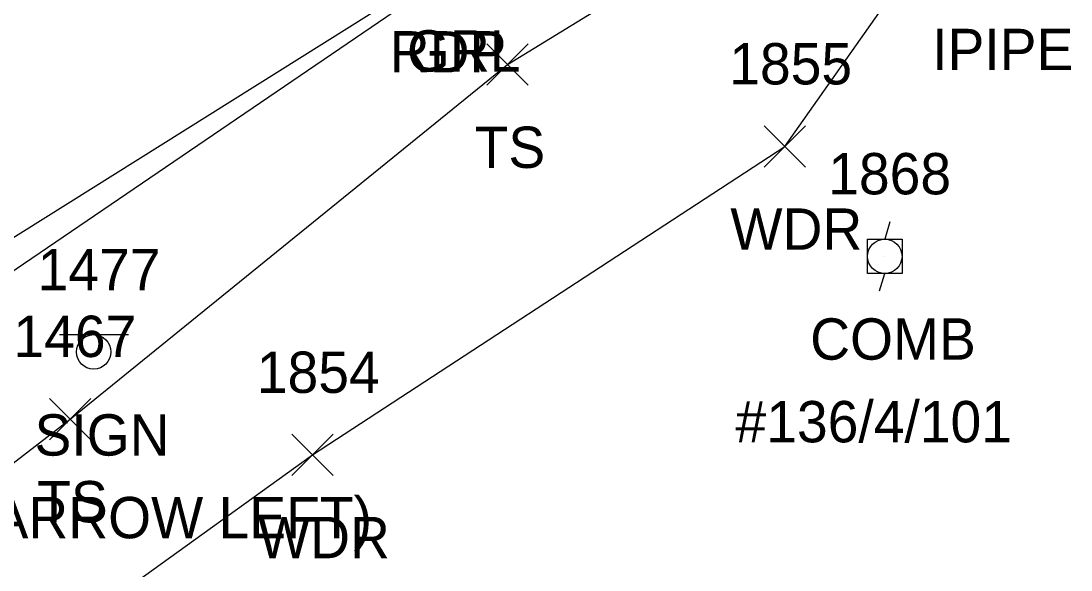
# Model space of a CAD drawing. Extents: x 1633660 to 1636532, y 388643 to 392631.
# Drawn here: x 1634438 to 1634488.9, y 388911.8 to 388938.4 of the extents above; entities that cross this region are included whole.
import ezdxf

# ---------------------------------------------------------------- set-up
doc = ezdxf.new("R2010")
doc.units = 0
for name, color, linetype in [('L_A', 7, 'Continuous'), ('L_I', 7, 'Continuous'), ('L_TIC', 7, 'Continuous'), ('LAWA', 7, 'Continuous'), ('LELB', 7, 'Continuous'), ('M_A', 7, 'Continuous'), ('P_A', 7, 'Continuous'), ('PET', 7, 'Continuous'), ('R_A', 7, 'Continuous'), ('RGR', 7, 'Continuous'), ('S_A', 7, 'Continuous'), ('S_C', 7, 'Continuous'), ('S_I', 7, 'Continuous'), ('SSGN', 7, 'Continuous'), ('U_A', 7, 'Continuous'), ('U_C', 7, 'Continuous'), ('U_I', 7, 'Continuous'), ('UP', 7, 'Continuous')]:
    doc.layers.add(name, color=color, linetype=linetype)

msp = doc.modelspace()

# ---------------------------------------------------------------- linework, layer by layer
at = {"layer": 'L_TIC'}
for points in [[(1634460.601, 388935.25), (1634462.601, 388937.25)], [(1634462.601, 388935.25), (1634460.601, 388937.25)], [(1634474.032, 388931.291), (1634476.032, 388933.291)], [(1634476.032, 388931.291), (1634474.032, 388933.291)], [(1634439.42, 388918.1), (1634441.42, 388920.1)], [(1634441.42, 388918.1), (1634439.42, 388920.1)], [(1634451.158, 388916.363), (1634453.158, 388918.363)], [(1634453.158, 388916.363), (1634451.158, 388918.363)]]:
    msp.add_lwpolyline(points, dxfattribs=at)
at = {"layer": 'LAWA'}
msp.add_lwpolyline([(1634130.811, 388762.968), (1634125.77, 388773.71), (1634128.727, 388780.906), (1634147.798, 388788.83), (1634164.313, 388795.201), (1634191.325, 388807.234), (1634212.876, 388815.093), (1634244.473, 388827.565), (1634270.045, 388838.562), (1634299.492, 388850.564), (1634310.774, 388855.38), (1634327.207, 388862.061), (1634379.707, 388881.611), (1634402.37, 388888.883), (1634424.472, 388897.455), (1634452.158, 388917.363), (1634475.032, 388932.291), (1634483.739, 388944.664)], dxfattribs=at)
at = {"layer": 'LELB'}
msp.add_lwpolyline([(1634125.579, 388742.686), (1634122.377, 388746.523), (1634122.379, 388759.174), (1634119.847, 388773.411), (1634127.606, 388794.705), (1634159.932, 388808.1), (1634199.649, 388823.276), (1634240.013, 388839.132), (1634282.637, 388856.778), (1634322.867, 388872.904), (1634357.402, 388883.596), (1634392.968, 388895.749), (1634413.992, 388898.724), (1634440.42, 388919.1), (1634461.601, 388936.25), (1634480.462, 388947.827), (1634480.68, 388954.277)], dxfattribs=at)
at = {"layer": 'PET'}
msp.add_lwpolyline([(1634182.589, 388846.73), (1634235.607, 388867.857), (1634289.807, 388889.547), (1634340.226, 388910.316), (1634383.943, 388928.36), (1634416.956, 388942.424), (1634441.986, 388954.985), (1634450.019, 388959.853), (1634465.24, 388958.085), (1634480.348, 388956.008), (1634458.413, 388940.869), (1634427.909, 388921.751), (1634384.731, 388901.048), (1634334.49, 388879.365), (1634279.866, 388857.153), (1634233.656, 388838.288), (1634176.136, 388816.11)], dxfattribs=at)
at = {"layer": 'RGR'}
msp.add_lwpolyline([(1634480.3, 388955.361), (1634459.19, 388940.913), (1634428.243, 388919.846), (1634416.071, 388910.226), (1634409.286, 388902.118)], dxfattribs=at)
at = {"layer": 'SSGN'}
for p, q in [((1634439.916, 388923.182), (1634443.249, 388923.182)), ((1634441.563, 388922.349), (1634441.563, 388922.349))]:
    msp.add_line(p, q, dxfattribs=at)
msp.add_circle((1634441.563, 388922.349), 0.833, dxfattribs=at)
at = {"layer": 'UP'}
for p, q in [((1634480.121, 388928.638), (1634479.871, 388927.805)), ((1634479.038, 388926.138), (1634479.038, 388927.805)), ((1634479.038, 388927.805), (1634480.705, 388927.805)), ((1634480.705, 388927.805), (1634480.705, 388926.138)), ((1634479.871, 388926.971), (1634479.871, 388926.971)), ((1634480.705, 388926.138), (1634479.038, 388926.138)), ((1634479.621, 388925.305), (1634479.871, 388926.138))]:
    msp.add_line(p, q, dxfattribs=at)
msp.add_circle((1634479.871, 388926.971), 0.833, dxfattribs=at)

# ---------------------------------------------------------------- texts
at = {"layer": 'L_A'}
for s, p in [('TS', (1634460.01, 388931.25)), ('WDR', (1634472.394, 388927.291)), ('TS', (1634438.829, 388914.1)), ('WDR', (1634449.52, 388912.363))]:
    msp.add_text(s, height=2, dxfattribs=at).set_placement(p)
at = {"layer": 'L_I'}
for s, p in [('1855', (1634472.339, 388935.291)), ('1467', (1634437.68, 388922.1)), ('1854', (1634449.465, 388920.363))]:
    msp.add_text(s, height=2, dxfattribs=at).set_placement(p)
at = {"layer": 'M_A'}
msp.add_text('IPIPE', height=2, dxfattribs=at).set_placement((1634482.164, 388935.983))
at = {"layer": 'P_A'}
msp.add_text('RDP', height=2, dxfattribs=at).set_placement((1634455.901, 388935.869))
at = {"layer": 'R_A'}
msp.add_text('GRL', height=2, dxfattribs=at).set_placement((1634456.733, 388935.913))
at = {"layer": 'S_A'}
msp.add_text('SIGN', height=2, dxfattribs=at).set_placement((1634438.7, 388917.329))
at = {"layer": 'S_C'}
msp.add_text('CURVE (ARROW LEFT)', height=2, dxfattribs=at).set_placement((1634425.622, 388913.329))
at = {"layer": 'S_I'}
msp.add_text('1477', height=2, dxfattribs=at).set_placement((1634438.85, 388925.329))
at = {"layer": 'U_A'}
msp.add_text('COMB', height=2, dxfattribs=at).set_placement((1634476.257, 388921.971))
at = {"layer": 'U_C'}
msp.add_text('#136/4/101', height=2, dxfattribs=at).set_placement((1634472.643, 388917.971))
at = {"layer": 'U_I'}
msp.add_text('1868', height=2, dxfattribs=at).set_placement((1634477.131, 388929.971))

doc.saveas('drawing.dxf')
